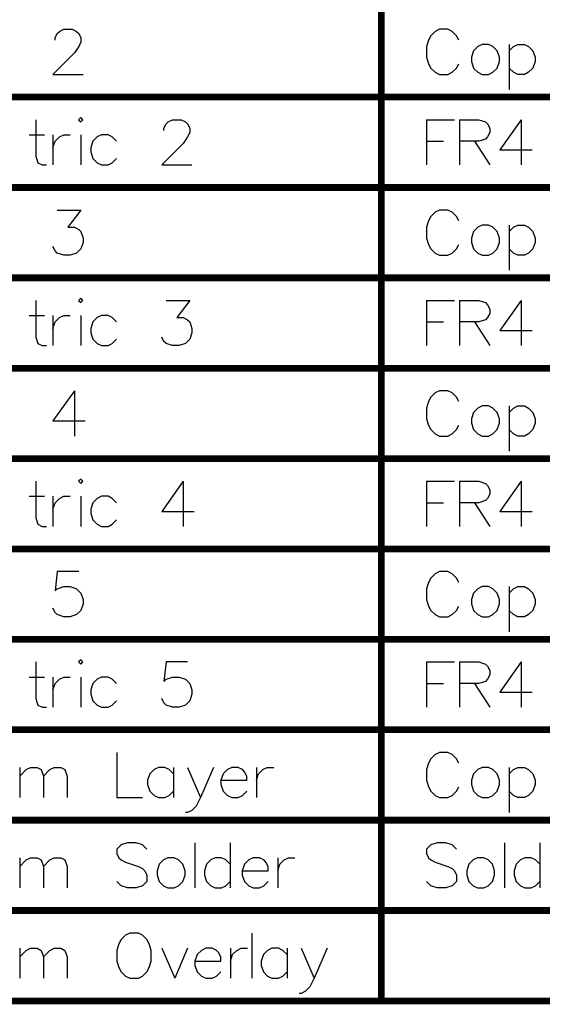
# Model space of a CAD drawing. Header units: millimetres. Extents: x 138 to 555, y 26 to 334.
# Tile 705 of 713: x 405 to 428, y 246 to 289. Entities that reach past the tile are written whole.
import ezdxf

# ---------------------------------------------------------------- set-up
doc = ezdxf.new("R2010")
doc.units = ezdxf.units.MM
doc.layers.add('DrillDrawing', color=1, linetype='Continuous')

msp = doc.modelspace()

# ---------------------------------------------------------------- linework, layer by layer
at = {"layer": 'DrillDrawing'}
for p, q in [((406.563, 288.345), (406.658, 288.535)), ((406.658, 288.535), (406.753, 288.63)), ((406.753, 288.63), (406.943, 288.725)), ((406.943, 288.725), (407.324, 288.725)), ((407.324, 288.725), (407.515, 288.63)), ((407.515, 288.63), (407.61, 288.535)), ((407.61, 288.535), (407.705, 288.345)), ((423.379, 288.63), (423.189, 288.44)), ((423.569, 288.725), (423.379, 288.63)), ((423.95, 288.725), (423.569, 288.725)), ((424.141, 288.63), (423.95, 288.725)), ((424.331, 288.44), (424.141, 288.63)), ((406.563, 288.249), (406.563, 288.345)), ((407.705, 288.154), (407.61, 287.964)), ((407.705, 288.345), (407.705, 288.154)), ((423.093, 288.249), (422.998, 287.964)), ((423.189, 288.44), (423.093, 288.249)), ((424.426, 288.249), (424.331, 288.44)), ((425.464, 288.059), (425.274, 287.964)), ((425.75, 288.059), (425.464, 288.059)), ((425.94, 287.964), (425.75, 288.059)), ((426.664, 288.059), (426.664, 286.059)), ((426.854, 287.964), (427.045, 288.059)), ((427.045, 288.059), (427.331, 288.059)), ((427.331, 288.059), (427.521, 287.964)), ((407.42, 287.678), (406.467, 286.726)), ((407.61, 287.964), (407.42, 287.678)), ((422.998, 287.964), (422.998, 287.488)), ((425.083, 287.773), (424.988, 287.488)), ((425.274, 287.964), (425.083, 287.773)), ((426.131, 287.773), (425.94, 287.964)), ((426.226, 287.488), (426.131, 287.773)), ((426.664, 287.773), (426.854, 287.964)), ((427.521, 287.964), (427.711, 287.773)), ((427.711, 287.773), (427.807, 287.488)), ((422.998, 287.488), (423.093, 287.202)), ((423.093, 287.202), (423.189, 287.011)), ((424.331, 287.011), (424.426, 287.202)), ((424.988, 287.488), (424.988, 287.297)), ((424.988, 287.297), (425.083, 287.011)), ((426.131, 287.011), (426.226, 287.297)), ((426.226, 287.297), (426.226, 287.488)), ((427.807, 287.297), (427.711, 287.011)), ((427.807, 287.488), (427.807, 287.297)), ((406.467, 286.726), (407.8, 286.726)), ((423.189, 287.011), (423.379, 286.821)), ((423.379, 286.821), (423.569, 286.726)), ((423.569, 286.726), (423.95, 286.726)), ((423.95, 286.726), (424.141, 286.821)), ((424.141, 286.821), (424.331, 287.011)), ((425.083, 287.011), (425.274, 286.821)), ((425.274, 286.821), (425.464, 286.726)), ((425.464, 286.726), (425.75, 286.726)), ((425.75, 286.726), (425.94, 286.821)), ((425.94, 286.821), (426.131, 287.011)), ((426.854, 286.821), (426.664, 287.011)), ((427.045, 286.726), (426.854, 286.821)), ((427.331, 286.726), (427.045, 286.726)), ((427.521, 286.821), (427.331, 286.726)), ((427.711, 287.011), (427.521, 286.821)), ((405.706, 284.725), (405.706, 283.107)), ((407.696, 284.821), (407.6, 284.725)), ((407.6, 284.725), (407.696, 284.63)), ((407.791, 284.725), (407.696, 284.821)), ((407.696, 284.63), (407.791, 284.725)), ((411.476, 284.535), (411.571, 284.63)), ((411.571, 284.63), (411.762, 284.725)), ((411.762, 284.725), (412.142, 284.725)), ((412.142, 284.725), (412.333, 284.63)), ((412.333, 284.63), (412.428, 284.535)), ((422.998, 284.725), (422.998, 282.726)), ((422.998, 284.725), (424.236, 284.725)), ((424.464, 284.725), (424.464, 282.726)), ((424.464, 284.725), (425.321, 284.725)), ((425.321, 284.725), (425.607, 284.63)), ((425.607, 284.63), (425.702, 284.535)), ((427.197, 284.725), (426.245, 283.392)), ((427.197, 284.725), (427.197, 282.726)), ((411.381, 284.345), (411.476, 284.535)), ((411.381, 284.249), (411.381, 284.345)), ((412.428, 284.535), (412.523, 284.345)), ((412.523, 284.154), (412.428, 283.964)), ((412.523, 284.345), (412.523, 284.154)), ((425.702, 284.535), (425.798, 284.345)), ((425.798, 284.154), (425.702, 283.964)), ((425.798, 284.345), (425.798, 284.154)), ((405.42, 284.059), (406.087, 284.059)), ((406.467, 284.059), (406.467, 282.726)), ((406.467, 283.488), (406.563, 283.773)), ((406.563, 283.773), (406.753, 283.964)), ((406.753, 283.964), (406.943, 284.059)), ((406.943, 284.059), (407.229, 284.059)), ((407.696, 284.059), (407.696, 282.726)), ((408.238, 283.773), (408.143, 283.488)), ((408.429, 283.964), (408.238, 283.773)), ((408.619, 284.059), (408.429, 283.964)), ((408.905, 284.059), (408.619, 284.059)), ((409.095, 283.964), (408.905, 284.059)), ((409.286, 283.773), (409.095, 283.964)), ((412.238, 283.678), (411.285, 282.726)), ((412.428, 283.964), (412.238, 283.678)), ((422.998, 283.773), (423.76, 283.773)), ((425.321, 283.773), (424.464, 283.773)), ((425.131, 283.773), (425.798, 282.726)), ((425.607, 283.868), (425.321, 283.773)), ((425.702, 283.964), (425.607, 283.868)), ((408.143, 283.488), (408.143, 283.297)), ((408.143, 283.297), (408.238, 283.011)), ((426.245, 283.392), (427.673, 283.392)), ((405.706, 283.107), (405.801, 282.821)), ((405.801, 282.821), (405.991, 282.726)), ((408.238, 283.011), (408.429, 282.821)), ((408.429, 282.821), (408.619, 282.726)), ((408.905, 282.726), (409.095, 282.821)), ((409.095, 282.821), (409.286, 283.011)), ((405.991, 282.726), (406.182, 282.726)), ((408.619, 282.726), (408.905, 282.726)), ((411.285, 282.726), (412.618, 282.726)), ((406.658, 280.725), (407.705, 280.725)), ((407.705, 280.725), (407.134, 279.964)), ((423.379, 280.63), (423.189, 280.44)), ((423.569, 280.725), (423.379, 280.63)), ((423.95, 280.725), (423.569, 280.725)), ((424.141, 280.63), (423.95, 280.725)), ((424.331, 280.44), (424.141, 280.63)), ((423.093, 280.249), (422.998, 279.964)), ((423.189, 280.44), (423.093, 280.249)), ((424.426, 280.249), (424.331, 280.44)), ((407.134, 279.964), (407.42, 279.964)), ((407.42, 279.964), (407.61, 279.868)), ((407.61, 279.868), (407.705, 279.773)), ((407.705, 279.773), (407.8, 279.488)), ((422.998, 279.964), (422.998, 279.488)), ((425.083, 279.773), (424.988, 279.488)), ((425.274, 279.964), (425.083, 279.773)), ((425.464, 280.059), (425.274, 279.964)), ((425.75, 280.059), (425.464, 280.059)), ((425.94, 279.964), (425.75, 280.059)), ((426.131, 279.773), (425.94, 279.964)), ((426.226, 279.488), (426.131, 279.773)), ((426.664, 280.059), (426.664, 278.059)), ((426.664, 279.773), (426.854, 279.964)), ((426.854, 279.964), (427.045, 280.059)), ((427.045, 280.059), (427.331, 280.059)), ((427.331, 280.059), (427.521, 279.964)), ((427.521, 279.964), (427.711, 279.773)), ((427.711, 279.773), (427.807, 279.488)), ((407.8, 279.488), (407.8, 279.297)), ((422.998, 279.488), (423.093, 279.202)), ((424.988, 279.488), (424.988, 279.297)), ((426.226, 279.297), (426.226, 279.488)), ((427.807, 279.488), (427.807, 279.297)), ((406.563, 278.916), (406.467, 279.107)), ((406.658, 278.821), (406.563, 278.916)), ((407.705, 279.011), (407.515, 278.821)), ((407.8, 279.297), (407.705, 279.011)), ((423.093, 279.202), (423.189, 279.011)), ((423.189, 279.011), (423.379, 278.821)), ((424.141, 278.821), (424.331, 279.011)), ((424.331, 279.011), (424.426, 279.202)), ((424.988, 279.297), (425.083, 279.011)), ((425.083, 279.011), (425.274, 278.821)), ((425.94, 278.821), (426.131, 279.011)), ((426.131, 279.011), (426.226, 279.297)), ((426.854, 278.821), (426.664, 279.011)), ((427.711, 279.011), (427.521, 278.821)), ((427.807, 279.297), (427.711, 279.011)), ((406.943, 278.726), (406.658, 278.821)), ((407.229, 278.726), (406.943, 278.726)), ((407.515, 278.821), (407.229, 278.726)), ((423.379, 278.821), (423.569, 278.726)), ((423.569, 278.726), (423.95, 278.726)), ((423.95, 278.726), (424.141, 278.821)), ((425.274, 278.821), (425.464, 278.726)), ((425.464, 278.726), (425.75, 278.726)), ((425.75, 278.726), (425.94, 278.821)), ((427.045, 278.726), (426.854, 278.821)), ((427.331, 278.726), (427.045, 278.726)), ((427.521, 278.821), (427.331, 278.726)), ((405.706, 276.725), (405.706, 275.107)), ((407.696, 276.821), (407.6, 276.725)), ((407.6, 276.725), (407.696, 276.63)), ((407.791, 276.725), (407.696, 276.821)), ((407.696, 276.63), (407.791, 276.725)), ((411.476, 276.725), (412.523, 276.725)), ((412.523, 276.725), (411.952, 275.964)), ((422.998, 276.725), (422.998, 274.726)), ((422.998, 276.725), (424.236, 276.725)), ((424.464, 276.725), (424.464, 274.726)), ((424.464, 276.725), (425.321, 276.725)), ((425.321, 276.725), (425.607, 276.63)), ((427.197, 276.725), (426.245, 275.392)), ((427.197, 276.725), (427.197, 274.726)), ((425.607, 276.63), (425.702, 276.535)), ((425.702, 276.535), (425.798, 276.345)), ((425.798, 276.345), (425.798, 276.154)), ((405.42, 276.059), (406.087, 276.059)), ((406.467, 276.059), (406.467, 274.726)), ((406.563, 275.773), (406.753, 275.964)), ((406.753, 275.964), (406.943, 276.059)), ((406.943, 276.059), (407.229, 276.059)), ((407.696, 276.059), (407.696, 274.726)), ((408.429, 275.964), (408.238, 275.773)), ((408.619, 276.059), (408.429, 275.964)), ((408.905, 276.059), (408.619, 276.059)), ((409.095, 275.964), (408.905, 276.059)), ((409.286, 275.773), (409.095, 275.964)), ((411.952, 275.964), (412.238, 275.964)), ((412.238, 275.964), (412.428, 275.868)), ((412.428, 275.868), (412.523, 275.773)), ((425.607, 275.868), (425.321, 275.773)), ((425.702, 275.964), (425.607, 275.868)), ((425.798, 276.154), (425.702, 275.964)), ((406.467, 275.488), (406.563, 275.773)), ((408.238, 275.773), (408.143, 275.488)), ((408.143, 275.488), (408.143, 275.297)), ((412.523, 275.773), (412.618, 275.488)), ((412.618, 275.488), (412.618, 275.297)), ((422.998, 275.773), (423.76, 275.773)), ((425.321, 275.773), (424.464, 275.773)), ((425.131, 275.773), (425.798, 274.726)), ((405.706, 275.107), (405.801, 274.821)), ((408.143, 275.297), (408.238, 275.011)), ((408.238, 275.011), (408.429, 274.821)), ((409.095, 274.821), (409.286, 275.011)), ((411.381, 274.916), (411.285, 275.107)), ((412.523, 275.011), (412.333, 274.821)), ((412.618, 275.297), (412.523, 275.011)), ((426.245, 275.392), (427.673, 275.392)), ((405.801, 274.821), (405.991, 274.726)), ((405.991, 274.726), (406.182, 274.726)), ((408.429, 274.821), (408.619, 274.726)), ((408.619, 274.726), (408.905, 274.726)), ((408.905, 274.726), (409.095, 274.821)), ((411.476, 274.821), (411.381, 274.916)), ((411.762, 274.726), (411.476, 274.821)), ((412.047, 274.726), (411.762, 274.726)), ((412.333, 274.821), (412.047, 274.726)), ((407.42, 272.725), (406.467, 271.392)), ((407.42, 272.725), (407.42, 270.726)), ((423.189, 272.44), (423.093, 272.249)), ((423.379, 272.63), (423.189, 272.44)), ((423.569, 272.725), (423.379, 272.63)), ((423.95, 272.725), (423.569, 272.725)), ((424.141, 272.63), (423.95, 272.725)), ((424.331, 272.44), (424.141, 272.63)), ((424.426, 272.249), (424.331, 272.44)), ((423.093, 272.249), (422.998, 271.964)), ((422.998, 271.964), (422.998, 271.488)), ((425.274, 271.964), (425.083, 271.773)), ((425.464, 272.059), (425.274, 271.964)), ((425.75, 272.059), (425.464, 272.059)), ((425.94, 271.964), (425.75, 272.059)), ((426.131, 271.773), (425.94, 271.964)), ((426.664, 272.059), (426.664, 270.059)), ((426.664, 271.773), (426.854, 271.964)), ((426.854, 271.964), (427.045, 272.059)), ((427.045, 272.059), (427.331, 272.059)), ((427.331, 272.059), (427.521, 271.964)), ((427.521, 271.964), (427.711, 271.773)), ((422.998, 271.488), (423.093, 271.202)), ((425.083, 271.773), (424.988, 271.488)), ((424.988, 271.488), (424.988, 271.297)), ((426.226, 271.488), (426.131, 271.773)), ((426.226, 271.297), (426.226, 271.488)), ((427.711, 271.773), (427.807, 271.488)), ((427.807, 271.488), (427.807, 271.297)), ((406.467, 271.392), (407.896, 271.392)), ((423.093, 271.202), (423.189, 271.011)), ((424.331, 271.011), (424.426, 271.202)), ((424.988, 271.297), (425.083, 271.011)), ((426.131, 271.011), (426.226, 271.297)), ((427.807, 271.297), (427.711, 271.011)), ((423.189, 271.011), (423.379, 270.821)), ((423.379, 270.821), (423.569, 270.726)), ((423.569, 270.726), (423.95, 270.726)), ((423.95, 270.726), (424.141, 270.821)), ((424.141, 270.821), (424.331, 271.011)), ((425.083, 271.011), (425.274, 270.821)), ((425.274, 270.821), (425.464, 270.726)), ((425.464, 270.726), (425.75, 270.726)), ((425.75, 270.726), (425.94, 270.821)), ((425.94, 270.821), (426.131, 271.011)), ((426.854, 270.821), (426.664, 271.011)), ((427.045, 270.726), (426.854, 270.821)), ((427.331, 270.726), (427.045, 270.726)), ((427.521, 270.821), (427.331, 270.726)), ((427.711, 271.011), (427.521, 270.821)), ((405.706, 268.725), (405.706, 267.107)), ((407.696, 268.821), (407.6, 268.725)), ((407.6, 268.725), (407.696, 268.63)), ((407.791, 268.725), (407.696, 268.821)), ((407.696, 268.63), (407.791, 268.725)), ((412.238, 268.725), (411.285, 267.392)), ((412.238, 268.725), (412.238, 266.726)), ((422.998, 268.725), (422.998, 266.726)), ((422.998, 268.725), (424.236, 268.725)), ((424.464, 268.725), (424.464, 266.726)), ((424.464, 268.725), (425.321, 268.725)), ((425.321, 268.725), (425.607, 268.63)), ((425.607, 268.63), (425.702, 268.535)), ((425.702, 268.535), (425.798, 268.345)), ((427.197, 268.725), (426.245, 267.392)), ((427.197, 268.725), (427.197, 266.726)), ((405.42, 268.059), (406.087, 268.059)), ((406.467, 268.059), (406.467, 266.726)), ((406.753, 267.964), (406.943, 268.059)), ((406.943, 268.059), (407.229, 268.059)), ((407.696, 268.059), (407.696, 266.726)), ((408.619, 268.059), (408.429, 267.964)), ((408.905, 268.059), (408.619, 268.059)), ((409.095, 267.964), (408.905, 268.059)), ((425.798, 268.154), (425.702, 267.964)), ((425.798, 268.345), (425.798, 268.154)), ((406.467, 267.488), (406.563, 267.773)), ((406.563, 267.773), (406.753, 267.964)), ((408.238, 267.773), (408.143, 267.488)), ((408.429, 267.964), (408.238, 267.773)), ((409.286, 267.773), (409.095, 267.964)), ((422.998, 267.773), (423.76, 267.773)), ((425.321, 267.773), (424.464, 267.773)), ((425.131, 267.773), (425.798, 266.726)), ((425.607, 267.868), (425.321, 267.773)), ((425.702, 267.964), (425.607, 267.868)), ((408.143, 267.488), (408.143, 267.297)), ((408.143, 267.297), (408.238, 267.011)), ((411.285, 267.392), (412.714, 267.392)), ((426.245, 267.392), (427.673, 267.392)), ((405.706, 267.107), (405.801, 266.821)), ((405.801, 266.821), (405.991, 266.726)), ((405.991, 266.726), (406.182, 266.726)), ((408.238, 267.011), (408.429, 266.821)), ((408.429, 266.821), (408.619, 266.726)), ((408.619, 266.726), (408.905, 266.726)), ((408.905, 266.726), (409.095, 266.821)), ((409.095, 266.821), (409.286, 267.011)), ((406.658, 264.725), (406.563, 263.868)), ((407.61, 264.725), (406.658, 264.725)), ((423.379, 264.63), (423.189, 264.44)), ((423.569, 264.725), (423.379, 264.63)), ((423.95, 264.725), (423.569, 264.725)), ((424.141, 264.63), (423.95, 264.725)), ((424.331, 264.44), (424.141, 264.63)), ((423.093, 264.249), (422.998, 263.964)), ((423.189, 264.44), (423.093, 264.249)), ((424.426, 264.249), (424.331, 264.44)), ((406.563, 263.868), (406.658, 263.964)), ((406.658, 263.964), (406.943, 264.059)), ((406.943, 264.059), (407.229, 264.059)), ((407.229, 264.059), (407.515, 263.964)), ((407.515, 263.964), (407.705, 263.773)), ((407.705, 263.773), (407.8, 263.488)), ((422.998, 263.964), (422.998, 263.488)), ((425.083, 263.773), (424.988, 263.488)), ((425.274, 263.964), (425.083, 263.773)), ((425.464, 264.059), (425.274, 263.964)), ((425.75, 264.059), (425.464, 264.059)), ((425.94, 263.964), (425.75, 264.059)), ((426.131, 263.773), (425.94, 263.964)), ((426.226, 263.488), (426.131, 263.773)), ((426.664, 264.059), (426.664, 262.059)), ((426.664, 263.773), (426.854, 263.964)), ((426.854, 263.964), (427.045, 264.059)), ((427.045, 264.059), (427.331, 264.059)), ((427.331, 264.059), (427.521, 263.964)), ((427.521, 263.964), (427.711, 263.773)), ((427.711, 263.773), (427.807, 263.488)), ((407.8, 263.297), (407.705, 263.011)), ((407.8, 263.488), (407.8, 263.297)), ((422.998, 263.488), (423.093, 263.202)), ((423.093, 263.202), (423.189, 263.011)), ((424.331, 263.011), (424.426, 263.202)), ((424.988, 263.488), (424.988, 263.297)), ((424.988, 263.297), (425.083, 263.011)), ((426.131, 263.011), (426.226, 263.297)), ((426.226, 263.297), (426.226, 263.488)), ((427.807, 263.297), (427.711, 263.011)), ((427.807, 263.488), (427.807, 263.297)), ((406.563, 262.916), (406.467, 263.107)), ((406.658, 262.821), (406.563, 262.916)), ((406.943, 262.726), (406.658, 262.821)), ((407.515, 262.821), (407.229, 262.726)), ((407.705, 263.011), (407.515, 262.821)), ((423.189, 263.011), (423.379, 262.821)), ((423.379, 262.821), (423.569, 262.726)), ((423.95, 262.726), (424.141, 262.821)), ((424.141, 262.821), (424.331, 263.011)), ((425.083, 263.011), (425.274, 262.821)), ((425.274, 262.821), (425.464, 262.726)), ((425.75, 262.726), (425.94, 262.821)), ((425.94, 262.821), (426.131, 263.011)), ((426.854, 262.821), (426.664, 263.011)), ((427.045, 262.726), (426.854, 262.821)), ((427.521, 262.821), (427.331, 262.726)), ((427.711, 263.011), (427.521, 262.821)), ((407.229, 262.726), (406.943, 262.726)), ((423.569, 262.726), (423.95, 262.726)), ((425.464, 262.726), (425.75, 262.726)), ((427.331, 262.726), (427.045, 262.726)), ((405.706, 260.725), (405.706, 259.107)), ((407.696, 260.821), (407.6, 260.725)), ((407.6, 260.725), (407.696, 260.63)), ((407.791, 260.725), (407.696, 260.821)), ((407.696, 260.63), (407.791, 260.725)), ((411.476, 260.725), (411.381, 259.868)), ((412.428, 260.725), (411.476, 260.725)), ((422.998, 260.725), (422.998, 258.726)), ((422.998, 260.725), (424.236, 260.725)), ((424.464, 260.725), (424.464, 258.726)), ((424.464, 260.725), (425.321, 260.725)), ((425.321, 260.725), (425.607, 260.63)), ((425.607, 260.63), (425.702, 260.535)), ((427.197, 260.725), (426.245, 259.392)), ((427.197, 260.725), (427.197, 258.726)), ((425.702, 260.535), (425.798, 260.345)), ((425.798, 260.154), (425.702, 259.964)), ((425.798, 260.345), (425.798, 260.154)), ((405.42, 260.059), (406.087, 260.059)), ((406.467, 260.059), (406.467, 258.726)), ((406.467, 259.488), (406.563, 259.773)), ((406.563, 259.773), (406.753, 259.964)), ((406.753, 259.964), (406.943, 260.059)), ((406.943, 260.059), (407.229, 260.059)), ((407.696, 260.059), (407.696, 258.726)), ((408.238, 259.773), (408.143, 259.488)), ((408.429, 259.964), (408.238, 259.773)), ((408.619, 260.059), (408.429, 259.964)), ((408.905, 260.059), (408.619, 260.059)), ((409.095, 259.964), (408.905, 260.059)), ((409.286, 259.773), (409.095, 259.964)), ((411.381, 259.868), (411.476, 259.964)), ((411.476, 259.964), (411.762, 260.059)), ((411.762, 260.059), (412.047, 260.059)), ((412.047, 260.059), (412.333, 259.964)), ((412.333, 259.964), (412.523, 259.773)), ((412.523, 259.773), (412.618, 259.488)), ((422.998, 259.773), (423.76, 259.773)), ((425.321, 259.773), (424.464, 259.773)), ((425.131, 259.773), (425.798, 258.726)), ((425.607, 259.868), (425.321, 259.773)), ((425.702, 259.964), (425.607, 259.868)), ((408.143, 259.488), (408.143, 259.297)), ((408.143, 259.297), (408.238, 259.011)), ((412.618, 259.297), (412.523, 259.011)), ((412.618, 259.488), (412.618, 259.297)), ((426.245, 259.392), (427.673, 259.392)), ((405.706, 259.107), (405.801, 258.821)), ((408.238, 259.011), (408.429, 258.821)), ((409.095, 258.821), (409.286, 259.011)), ((411.381, 258.916), (411.285, 259.107)), ((411.476, 258.821), (411.381, 258.916)), ((412.523, 259.011), (412.333, 258.821)), ((405.801, 258.821), (405.991, 258.726)), ((405.991, 258.726), (406.182, 258.726)), ((408.429, 258.821), (408.619, 258.726)), ((408.619, 258.726), (408.905, 258.726)), ((408.905, 258.726), (409.095, 258.821)), ((411.762, 258.726), (411.476, 258.821)), ((412.047, 258.726), (411.762, 258.726)), ((412.333, 258.821), (412.047, 258.726)), ((409.295, 256.725), (409.295, 254.726)), ((423.569, 256.725), (423.379, 256.63)), ((423.95, 256.725), (423.569, 256.725)), ((424.141, 256.63), (423.95, 256.725)), ((423.093, 256.249), (422.998, 255.964)), ((423.189, 256.44), (423.093, 256.249)), ((423.379, 256.63), (423.189, 256.44)), ((424.331, 256.44), (424.141, 256.63)), ((424.426, 256.249), (424.331, 256.44)), ((405.001, 256.059), (405.001, 254.726)), ((405.001, 255.678), (405.287, 255.964)), ((405.287, 255.964), (405.477, 256.059)), ((405.477, 256.059), (405.763, 256.059)), ((405.763, 256.059), (405.953, 255.964)), ((405.953, 255.964), (406.048, 255.678)), ((406.048, 255.678), (406.334, 255.964)), ((406.334, 255.964), (406.525, 256.059)), ((406.525, 256.059), (406.81, 256.059)), ((406.81, 256.059), (407.001, 255.964)), ((407.001, 255.964), (407.096, 255.678)), ((410.943, 255.964), (410.752, 255.773)), ((411.133, 256.059), (410.943, 255.964)), ((411.419, 256.059), (411.133, 256.059)), ((411.609, 255.964), (411.419, 256.059)), ((411.8, 255.773), (411.609, 255.964)), ((411.8, 256.059), (411.8, 254.726)), ((412.428, 256.059), (412.999, 254.726)), ((413.571, 256.059), (412.999, 254.726)), ((414.19, 255.964), (413.999, 255.773)), ((414.38, 256.059), (414.19, 255.964)), ((414.666, 256.059), (414.38, 256.059)), ((414.856, 255.964), (414.666, 256.059)), ((414.951, 255.868), (414.856, 255.964)), ((415.047, 255.678), (414.951, 255.868)), ((415.475, 256.059), (415.475, 254.726)), ((415.57, 255.773), (415.761, 255.964)), ((415.761, 255.964), (415.951, 256.059)), ((415.951, 256.059), (416.237, 256.059)), ((422.998, 255.964), (422.998, 255.488)), ((425.274, 255.964), (425.083, 255.773)), ((425.464, 256.059), (425.274, 255.964)), ((425.75, 256.059), (425.464, 256.059)), ((425.94, 255.964), (425.75, 256.059)), ((426.131, 255.773), (425.94, 255.964)), ((426.664, 256.059), (426.664, 254.059)), ((426.664, 255.773), (426.854, 255.964)), ((426.854, 255.964), (427.045, 256.059)), ((427.045, 256.059), (427.331, 256.059)), ((427.331, 256.059), (427.521, 255.964)), ((427.521, 255.964), (427.711, 255.773)), ((406.048, 255.678), (406.048, 254.726)), ((407.096, 255.678), (407.096, 254.726)), ((410.752, 255.773), (410.657, 255.488)), ((410.657, 255.488), (410.657, 255.297)), ((413.999, 255.773), (413.904, 255.488)), ((413.904, 255.488), (415.047, 255.488)), ((413.904, 255.488), (413.904, 255.297)), ((415.047, 255.488), (415.047, 255.678)), ((415.475, 255.488), (415.57, 255.773)), ((422.998, 255.488), (423.093, 255.202)), ((425.083, 255.773), (424.988, 255.488)), ((424.988, 255.488), (424.988, 255.297)), ((426.226, 255.488), (426.131, 255.773)), ((426.226, 255.297), (426.226, 255.488)), ((427.711, 255.773), (427.807, 255.488)), ((427.807, 255.488), (427.807, 255.297)), ((410.657, 255.297), (410.752, 255.011)), ((410.752, 255.011), (410.943, 254.821)), ((411.609, 254.821), (411.8, 255.011)), ((413.904, 255.297), (413.999, 255.011)), ((413.999, 255.011), (414.19, 254.821)), ((414.856, 254.821), (415.047, 255.011)), ((423.093, 255.202), (423.189, 255.011)), ((423.189, 255.011), (423.379, 254.821)), ((424.141, 254.821), (424.331, 255.011)), ((424.331, 255.011), (424.426, 255.202)), ((424.988, 255.297), (425.083, 255.011)), ((425.083, 255.011), (425.274, 254.821)), ((425.94, 254.821), (426.131, 255.011)), ((426.131, 255.011), (426.226, 255.297)), ((426.854, 254.821), (426.664, 255.011)), ((427.711, 255.011), (427.521, 254.821)), ((427.807, 255.297), (427.711, 255.011)), ((409.295, 254.726), (410.438, 254.726)), ((410.943, 254.821), (411.133, 254.726)), ((411.133, 254.726), (411.419, 254.726)), ((411.419, 254.726), (411.609, 254.821)), ((412.999, 254.726), (412.809, 254.345)), ((414.19, 254.821), (414.38, 254.726)), ((414.38, 254.726), (414.666, 254.726)), ((414.666, 254.726), (414.856, 254.821)), ((423.379, 254.821), (423.569, 254.726)), ((423.569, 254.726), (423.95, 254.726)), ((423.95, 254.726), (424.141, 254.821)), ((425.274, 254.821), (425.464, 254.726)), ((425.464, 254.726), (425.75, 254.726)), ((425.75, 254.726), (425.94, 254.821)), ((427.045, 254.726), (426.854, 254.821)), ((427.331, 254.726), (427.045, 254.726)), ((427.521, 254.821), (427.331, 254.726)), ((412.428, 254.059), (412.333, 254.059)), ((412.618, 254.154), (412.428, 254.059)), ((412.809, 254.345), (412.618, 254.154)), ((409.486, 252.63), (409.295, 252.44)), ((409.295, 252.44), (409.295, 252.249)), ((409.771, 252.725), (409.486, 252.63)), ((410.152, 252.725), (409.771, 252.725)), ((410.438, 252.63), (410.152, 252.725)), ((410.628, 252.44), (410.438, 252.63)), ((412.752, 252.725), (412.752, 250.726)), ((414.313, 252.725), (414.313, 250.726)), ((423.189, 252.63), (422.998, 252.44)), ((422.998, 252.44), (422.998, 252.249)), ((423.474, 252.725), (423.189, 252.63)), ((423.855, 252.725), (423.474, 252.725)), ((424.141, 252.63), (423.855, 252.725)), ((424.331, 252.44), (424.141, 252.63)), ((426.455, 252.725), (426.455, 250.726)), ((428.016, 252.725), (428.016, 250.726)), ((405.001, 252.059), (405.001, 250.726)), ((405.001, 251.678), (405.287, 251.964)), ((405.287, 251.964), (405.477, 252.059)), ((405.477, 252.059), (405.763, 252.059)), ((405.763, 252.059), (405.953, 251.964)), ((405.953, 251.964), (406.048, 251.678)), ((406.048, 251.678), (406.334, 251.964)), ((406.334, 251.964), (406.525, 252.059)), ((406.525, 252.059), (406.81, 252.059)), ((406.81, 252.059), (407.001, 251.964)), ((407.001, 251.964), (407.096, 251.678)), ((409.295, 252.249), (409.391, 252.059)), ((409.391, 252.059), (409.486, 251.964)), ((409.486, 251.964), (409.676, 251.868)), ((409.676, 251.868), (410.248, 251.678)), ((411.362, 251.964), (411.171, 251.773)), ((411.552, 252.059), (411.362, 251.964)), ((411.838, 252.059), (411.552, 252.059)), ((412.028, 251.964), (411.838, 252.059)), ((412.219, 251.773), (412.028, 251.964)), ((413.456, 251.964), (413.266, 251.773)), ((413.647, 252.059), (413.456, 251.964)), ((413.932, 252.059), (413.647, 252.059)), ((414.123, 251.964), (413.932, 252.059)), ((414.313, 251.773), (414.123, 251.964)), ((415.132, 251.964), (414.942, 251.773)), ((415.323, 252.059), (415.132, 251.964)), ((415.608, 252.059), (415.323, 252.059)), ((415.799, 251.964), (415.608, 252.059)), ((415.894, 251.868), (415.799, 251.964)), ((415.989, 251.678), (415.894, 251.868)), ((416.418, 252.059), (416.418, 250.726)), ((416.513, 251.773), (416.703, 251.964)), ((416.703, 251.964), (416.894, 252.059)), ((416.894, 252.059), (417.179, 252.059)), ((422.998, 252.249), (423.093, 252.059)), ((423.093, 252.059), (423.189, 251.964)), ((423.189, 251.964), (423.379, 251.868)), ((423.379, 251.868), (423.95, 251.678)), ((425.064, 251.964), (424.874, 251.773)), ((425.255, 252.059), (425.064, 251.964)), ((425.54, 252.059), (425.255, 252.059)), ((425.731, 251.964), (425.54, 252.059)), ((425.921, 251.773), (425.731, 251.964)), ((427.159, 251.964), (426.969, 251.773)), ((427.35, 252.059), (427.159, 251.964)), ((427.635, 252.059), (427.35, 252.059)), ((427.826, 251.964), (427.635, 252.059)), ((428.016, 251.773), (427.826, 251.964)), ((406.048, 251.678), (406.048, 250.726)), ((407.096, 251.678), (407.096, 250.726)), ((410.248, 251.678), (410.438, 251.583)), ((410.438, 251.583), (410.533, 251.488)), ((410.533, 251.488), (410.628, 251.297)), ((411.171, 251.773), (411.076, 251.488)), ((411.076, 251.488), (411.076, 251.297)), ((412.314, 251.488), (412.219, 251.773)), ((412.314, 251.297), (412.314, 251.488)), ((413.266, 251.773), (413.171, 251.488)), ((413.171, 251.488), (413.171, 251.297)), ((414.942, 251.773), (414.847, 251.488)), ((414.847, 251.488), (415.989, 251.488)), ((414.847, 251.488), (414.847, 251.297)), ((415.989, 251.488), (415.989, 251.678)), ((416.418, 251.488), (416.513, 251.773)), ((423.95, 251.678), (424.141, 251.583)), ((424.141, 251.583), (424.236, 251.488)), ((424.236, 251.488), (424.331, 251.297)), ((424.874, 251.773), (424.779, 251.488)), ((424.779, 251.488), (424.779, 251.297)), ((426.017, 251.488), (425.921, 251.773)), ((426.017, 251.297), (426.017, 251.488)), ((426.969, 251.773), (426.873, 251.488)), ((426.873, 251.488), (426.873, 251.297)), ((409.486, 250.821), (409.295, 251.011)), ((410.628, 251.011), (410.438, 250.821)), ((410.628, 251.297), (410.628, 251.011)), ((411.076, 251.297), (411.171, 251.011)), ((411.171, 251.011), (411.362, 250.821)), ((412.028, 250.821), (412.219, 251.011)), ((412.219, 251.011), (412.314, 251.297)), ((413.171, 251.297), (413.266, 251.011)), ((413.266, 251.011), (413.456, 250.821)), ((414.123, 250.821), (414.313, 251.011)), ((414.847, 251.297), (414.942, 251.011)), ((414.942, 251.011), (415.132, 250.821)), ((415.799, 250.821), (415.989, 251.011)), ((423.189, 250.821), (422.998, 251.011)), ((424.331, 251.011), (424.141, 250.821)), ((424.331, 251.297), (424.331, 251.011)), ((424.779, 251.297), (424.874, 251.011)), ((424.874, 251.011), (425.064, 250.821)), ((425.731, 250.821), (425.921, 251.011)), ((425.921, 251.011), (426.017, 251.297)), ((426.873, 251.297), (426.969, 251.011)), ((426.969, 251.011), (427.159, 250.821)), ((427.826, 250.821), (428.016, 251.011)), ((409.771, 250.726), (409.486, 250.821)), ((410.152, 250.726), (409.771, 250.726)), ((410.438, 250.821), (410.152, 250.726)), ((411.362, 250.821), (411.552, 250.726)), ((411.552, 250.726), (411.838, 250.726)), ((411.838, 250.726), (412.028, 250.821)), ((413.456, 250.821), (413.647, 250.726)), ((413.647, 250.726), (413.932, 250.726)), ((413.932, 250.726), (414.123, 250.821)), ((415.132, 250.821), (415.323, 250.726)), ((415.323, 250.726), (415.608, 250.726)), ((415.608, 250.726), (415.799, 250.821)), ((423.474, 250.726), (423.189, 250.821)), ((423.855, 250.726), (423.474, 250.726)), ((424.141, 250.821), (423.855, 250.726)), ((425.064, 250.821), (425.255, 250.726)), ((425.255, 250.726), (425.54, 250.726)), ((425.54, 250.726), (425.731, 250.821)), ((427.159, 250.821), (427.35, 250.726)), ((427.35, 250.726), (427.635, 250.726)), ((427.635, 250.726), (427.826, 250.821)), ((409.486, 248.44), (409.391, 248.249)), ((409.676, 248.63), (409.486, 248.44)), ((409.867, 248.725), (409.676, 248.63)), ((410.248, 248.725), (409.867, 248.725)), ((410.438, 248.63), (410.248, 248.725)), ((410.628, 248.44), (410.438, 248.63)), ((410.724, 248.249), (410.628, 248.44)), ((415.266, 248.725), (415.266, 246.726)), ((405.001, 248.059), (405.001, 246.726)), ((405.001, 247.678), (405.287, 247.964)), ((405.287, 247.964), (405.477, 248.059)), ((405.477, 248.059), (405.763, 248.059)), ((405.763, 248.059), (405.953, 247.964)), ((405.953, 247.964), (406.048, 247.678)), ((406.048, 247.678), (406.334, 247.964)), ((406.334, 247.964), (406.525, 248.059)), ((406.525, 248.059), (406.81, 248.059)), ((406.81, 248.059), (407.001, 247.964)), ((407.001, 247.964), (407.096, 247.678)), ((409.391, 248.249), (409.295, 247.964)), ((409.295, 247.964), (409.295, 247.488)), ((410.819, 247.964), (410.724, 248.249)), ((410.819, 247.488), (410.819, 247.964)), ((411.285, 248.059), (411.857, 246.726)), ((412.428, 248.059), (411.857, 246.726)), ((413.037, 247.964), (412.847, 247.773)), ((413.228, 248.059), (413.037, 247.964)), ((413.514, 248.059), (413.228, 248.059)), ((413.704, 247.964), (413.514, 248.059)), ((413.799, 247.868), (413.704, 247.964)), ((414.323, 248.059), (414.323, 246.726)), ((414.418, 247.773), (414.609, 247.964)), ((414.609, 247.964), (414.799, 248.059)), ((414.799, 248.059), (415.085, 248.059)), ((415.97, 247.964), (415.78, 247.773)), ((416.161, 248.059), (415.97, 247.964)), ((416.446, 248.059), (416.161, 248.059)), ((416.637, 247.964), (416.446, 248.059)), ((416.827, 247.773), (416.637, 247.964)), ((416.827, 248.059), (416.827, 246.726)), ((417.456, 248.059), (418.027, 246.726)), ((418.598, 248.059), (418.027, 246.726)), ((406.048, 247.678), (406.048, 246.726)), ((407.096, 247.678), (407.096, 246.726)), ((412.847, 247.773), (412.752, 247.488)), ((413.894, 247.678), (413.799, 247.868)), ((413.894, 247.488), (413.894, 247.678)), ((414.323, 247.488), (414.418, 247.773)), ((415.78, 247.773), (415.684, 247.488)), ((409.295, 247.488), (409.391, 247.202)), ((409.391, 247.202), (409.486, 247.011)), ((410.628, 247.011), (410.724, 247.202)), ((410.724, 247.202), (410.819, 247.488)), ((412.752, 247.488), (413.894, 247.488)), ((412.752, 247.488), (412.752, 247.297)), ((412.752, 247.297), (412.847, 247.011)), ((415.684, 247.488), (415.684, 247.297)), ((415.684, 247.297), (415.78, 247.011)), ((409.486, 247.011), (409.676, 246.821)), ((409.676, 246.821), (409.867, 246.726)), ((409.867, 246.726), (410.248, 246.726)), ((410.248, 246.726), (410.438, 246.821)), ((410.438, 246.821), (410.628, 247.011)), ((412.847, 247.011), (413.037, 246.821)), ((413.037, 246.821), (413.228, 246.726)), ((413.228, 246.726), (413.514, 246.726)), ((413.514, 246.726), (413.704, 246.821)), ((413.704, 246.821), (413.894, 247.011)), ((415.78, 247.011), (415.97, 246.821)), ((415.97, 246.821), (416.161, 246.726)), ((416.161, 246.726), (416.446, 246.726)), ((416.446, 246.726), (416.637, 246.821)), ((416.637, 246.821), (416.827, 247.011)), ((418.027, 246.726), (417.836, 246.345)), ((417.836, 246.345), (417.646, 246.154)), ((417.456, 246.059), (417.36, 246.059)), ((417.646, 246.154), (417.456, 246.059))]:
    msp.add_line(p, q, dxfattribs=at)
at = {"layer": 'DrillDrawing', "const_width": 0.3}
for points in [[(420.998, 245.726), (420.998, 309.726)], [(395.774, 285.726), (420.998, 285.726)], [(420.998, 285.726), (442.813, 285.726)], [(395.774, 281.726), (420.998, 281.726)], [(420.998, 281.726), (442.813, 281.726)], [(395.774, 277.726), (420.998, 277.726)], [(420.998, 277.726), (442.813, 277.726)], [(395.774, 273.726), (420.998, 273.726)], [(420.998, 273.726), (442.813, 273.726)], [(395.774, 269.726), (420.998, 269.726)], [(420.998, 269.726), (442.813, 269.726)], [(395.774, 265.726), (420.998, 265.726)], [(420.998, 265.726), (442.813, 265.726)], [(395.774, 261.726), (420.998, 261.726)], [(420.998, 261.726), (442.813, 261.726)], [(395.774, 257.726), (420.998, 257.726)], [(420.998, 257.726), (442.813, 257.726)], [(395.774, 253.726), (420.998, 253.726)], [(420.998, 253.726), (442.813, 253.726)], [(395.774, 249.726), (420.998, 249.726)], [(420.998, 249.726), (442.813, 249.726)], [(395.774, 245.726), (420.998, 245.726)], [(420.998, 245.726), (442.813, 245.726)]]:
    msp.add_lwpolyline(points, dxfattribs=at)
at = {"layer": 'DrillDrawing', "const_width": 0.15}
for points in [[(420.923, 285.726, 1), (421.073, 285.726, 1)], [(420.923, 285.726, 1), (421.073, 285.726, 1)], [(420.923, 281.726, 1), (421.073, 281.726, 1)], [(420.923, 281.726, 1), (421.073, 281.726, 1)], [(420.923, 277.726, 1), (421.073, 277.726, 1)], [(420.923, 277.726, 1), (421.073, 277.726, 1)], [(420.923, 273.726, 1), (421.073, 273.726, 1)], [(420.923, 273.726, 1), (421.073, 273.726, 1)], [(420.923, 269.726, 1), (421.073, 269.726, 1)], [(420.923, 269.726, 1), (421.073, 269.726, 1)], [(420.923, 265.726, 1), (421.073, 265.726, 1)], [(420.923, 265.726, 1), (421.073, 265.726, 1)], [(420.923, 261.726, 1), (421.073, 261.726, 1)], [(420.923, 261.726, 1), (421.073, 261.726, 1)], [(420.923, 257.726, 1), (421.073, 257.726, 1)], [(420.923, 257.726, 1), (421.073, 257.726, 1)], [(420.923, 253.726, 1), (421.073, 253.726, 1)], [(420.923, 253.726, 1), (421.073, 253.726, 1)], [(420.923, 249.726, 1), (421.073, 249.726, 1)], [(420.923, 249.726, 1), (421.073, 249.726, 1)], [(420.923, 245.726, 1), (421.073, 245.726, 1)], [(420.923, 245.726, 1), (421.073, 245.726, 1)], [(420.923, 245.726, 1), (421.073, 245.726, 1)]]:
    msp.add_lwpolyline(points, format="xyb", close=True, dxfattribs=at)

doc.saveas('drawing.dxf')
